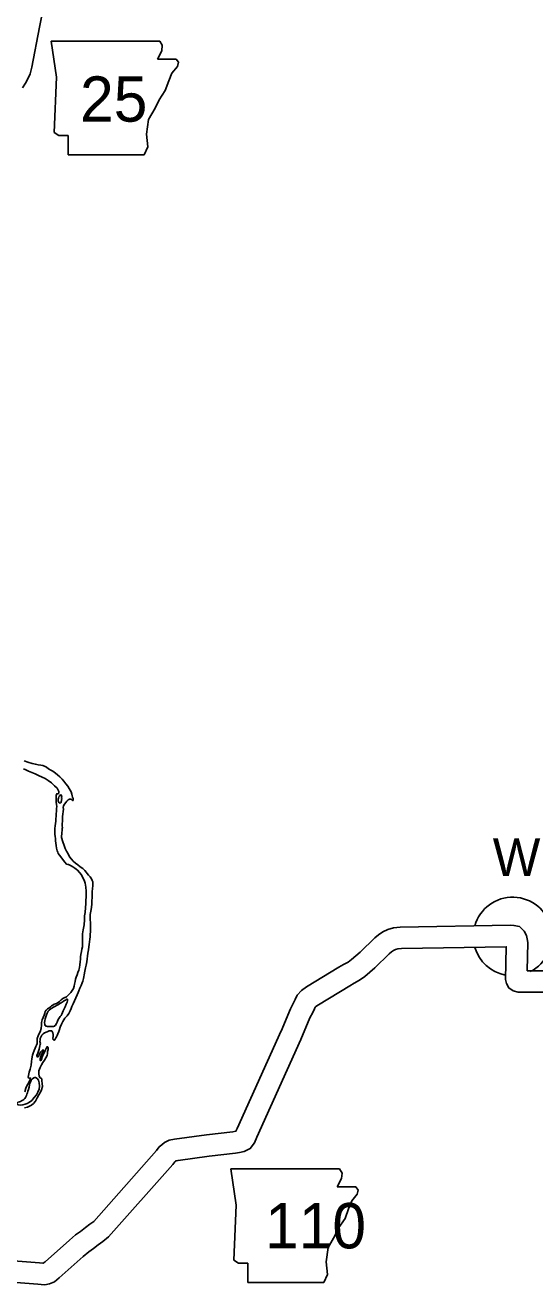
# Model space of a CAD drawing. Extents: x -939622 to -934222, y 1383701 to 1385301.
# Drawn here: x -936428.3 to -936406.9, y 1384668.6 to 1384721.5 of the extents above; entities that cross this region are included whole.
import ezdxf

# ---------------------------------------------------------------- set-up
doc = ezdxf.new("R2010")
doc.units = 0
for name, color, linetype in [('Level 10', 7, 'Continuous'), ('Level 21', 7, 'Continuous'), ('Level 24', 7, 'Continuous'), ('Level 9', 7, 'Continuous')]:
    doc.layers.add(name, color=color, linetype=linetype)

msp = doc.modelspace()

# ---------------------------------------------------------------- linework, layer by layer
at = {"layer": 'Level 10'}
for points in [[(-936428.441, 1384718.831), (-936428.316, 1384719.023), (-936428.22, 1384719.212), (-936428.129, 1384719.421), (-936428.051, 1384719.707), (-936427.738, 1384721.384), (-936427.521, 1384722.439)], [(-936417.585, 1384679.241), (-936417.193, 1384680.169), (-936417.064, 1384680.423), (-936416.997, 1384680.561), (-936416.909, 1384680.752), (-936416.731, 1384680.942), (-936416.517, 1384681.097), (-936415.162, 1384681.919), (-936414.974, 1384682.026), (-936414.78, 1384682.136), (-936414.633, 1384682.241), (-936414.449, 1384682.397), (-936414.267, 1384682.556), (-936413.653, 1384683.149), (-936413.495, 1384683.28), (-936413.322, 1384683.398), (-936413.109, 1384683.501), (-936412.866, 1384683.575), (-936412.586, 1384683.602), (-936407.954, 1384683.685), (-936407.814, 1384683.675), (-936407.584, 1384683.627), (-936407.38, 1384683.434), (-936407.291, 1384683.252), (-936407.257, 1384683.115), (-936407.233, 1384682.952), (-936407.258, 1384681.767), (-936405.864, 1384681.773)], [(-936416.756, 1384678.89), (-936416.377, 1384679.789), (-936416.257, 1384680.023), (-936416.183, 1384680.177), (-936416.153, 1384680.242), (-936416.133, 1384680.263), (-936416.018, 1384680.346), (-936414.705, 1384681.143), (-936414.528, 1384681.245), (-936414.297, 1384681.376), (-936414.081, 1384681.529), (-936413.862, 1384681.715), (-936413.658, 1384681.893), (-936413.053, 1384682.477), (-936412.954, 1384682.559), (-936412.869, 1384682.617), (-936412.78, 1384682.661), (-936412.691, 1384682.687), (-936412.534, 1384682.703), (-936408.137, 1384682.781), (-936408.165, 1384681.408), (-936408.13, 1384681.237), (-936408.022, 1384681.05), (-936407.842, 1384680.923), (-936407.641, 1384680.865), (-936406.05, 1384680.872)], [(-936430.279, 1384669.71), (-936427.73, 1384669.505), (-936427.596, 1384669.491), (-936427.579, 1384669.491), (-936427.503, 1384669.556), (-936426.48, 1384670.461), (-936426.216, 1384670.678), (-936426.014, 1384670.829), (-936425.805, 1384670.99), (-936425.616, 1384671.126), (-936425.459, 1384671.25), (-936422.825, 1384674.22), (-936422.706, 1384674.372), (-936422.6, 1384674.461), (-936422.484, 1384674.559), (-936422.289, 1384674.653), (-936422.061, 1384674.698), (-936420.72, 1384674.883), (-936419.623, 1384675.012), (-936419.484, 1384675.031), (-936419.43, 1384675.155), (-936417.581, 1384679.251)], [(-936430.366, 1384668.814), (-936427.811, 1384668.609), (-936427.662, 1384668.593), (-936427.514, 1384668.587), (-936427.32, 1384668.622), (-936427.104, 1384668.713), (-936426.913, 1384668.876), (-936425.896, 1384669.776), (-936425.662, 1384669.969), (-936425.47, 1384670.112), (-936425.267, 1384670.268), (-936425.074, 1384670.407), (-936424.838, 1384670.594), (-936422.133, 1384673.643), (-936422.055, 1384673.743), (-936422.02, 1384673.772), (-936421.994, 1384673.794), (-936421.912, 1384673.81), (-936420.606, 1384673.991), (-936419.508, 1384674.119), (-936419.334, 1384674.144), (-936419.136, 1384674.181), (-936418.885, 1384674.303), (-936418.712, 1384674.552), (-936418.608, 1384674.787), (-936416.761, 1384678.88)]]:
    msp.add_lwpolyline(points, dxfattribs=at)
at = {"layer": 'Level 21'}
for p, q in [((-936427.019, 1384719.274), (-936427.248, 1384720.797)), ((-936427.248, 1384720.797), (-936422.683, 1384720.795)), ((-936422.604, 1384720.391), (-936422.781, 1384720.036)), ((-936422.683, 1384720.795), (-936422.578, 1384720.619)), ((-936422.68, 1384720.797), (-936422.68, 1384720.797)), ((-936422.578, 1384720.619), (-936422.604, 1384720.391)), ((-936422.781, 1384720.036), (-936421.995, 1384720.036)), ((-936421.995, 1384720.036), (-936421.893, 1384719.909)), ((-936421.893, 1384719.909), (-936421.944, 1384719.731)), ((-936427.121, 1384716.965), (-936427.019, 1384719.274)), ((-936422.299, 1384719.122), (-936422.172, 1384719.452)), ((-936421.944, 1384719.731), (-936422.172, 1384719.452)), ((-936422.299, 1384719.122), (-936422.451, 1384718.716)), ((-936422.705, 1384718.335), (-936422.883, 1384717.98)), ((-936422.451, 1384718.716), (-936422.705, 1384718.335)), ((-936422.883, 1384717.98), (-936423.162, 1384717.498)), ((-936423.162, 1384717.498), (-936423.238, 1384716.889)), ((-936426.918, 1384716.838), (-936427.121, 1384716.965)), ((-936426.537, 1384716.838), (-936426.918, 1384716.838)), ((-936426.537, 1384716.026), (-936426.537, 1384716.838)), ((-936423.238, 1384716.889), (-936423.187, 1384716.356)), ((-936423.187, 1384716.356), (-936423.34, 1384716.026)), ((-936423.34, 1384716.026), (-936426.537, 1384716.026)), ((-936419.474, 1384671.931), (-936419.703, 1384673.454)), ((-936419.703, 1384673.454), (-936415.139, 1384673.452)), ((-936415.139, 1384673.452), (-936415.033, 1384673.276)), ((-936415.135, 1384673.454), (-936415.135, 1384673.454)), ((-936415.033, 1384673.276), (-936415.059, 1384673.048)), ((-936415.059, 1384673.048), (-936415.236, 1384672.693)), ((-936415.236, 1384672.693), (-936414.45, 1384672.693)), ((-936414.399, 1384672.388), (-936414.627, 1384672.109)), ((-936414.45, 1384672.693), (-936414.348, 1384672.566)), ((-936414.348, 1384672.566), (-936414.399, 1384672.388)), ((-936419.576, 1384669.622), (-936419.474, 1384671.931)), ((-936414.754, 1384671.779), (-936414.907, 1384671.373)), ((-936414.754, 1384671.779), (-936414.627, 1384672.109)), ((-936414.907, 1384671.373), (-936415.16, 1384670.992)), ((-936415.338, 1384670.637), (-936415.617, 1384670.155)), ((-936415.16, 1384670.992), (-936415.338, 1384670.637)), ((-936415.617, 1384670.155), (-936415.693, 1384669.546)), ((-936419.373, 1384669.495), (-936419.576, 1384669.622)), ((-936418.992, 1384669.495), (-936419.373, 1384669.495)), ((-936418.992, 1384668.683), (-936418.992, 1384669.495)), ((-936415.693, 1384669.546), (-936415.643, 1384669.013)), ((-936415.795, 1384668.683), (-936418.992, 1384668.683)), ((-936415.643, 1384669.013), (-936415.795, 1384668.683))]:
    msp.add_line(p, q, dxfattribs=at)
at = {"layer": 'Level 24'}
for start, end in [(296.4215, 164.3369), (196.3938, 259.1146)]:
    msp.add_arc((-936407.869, 1384683.21), 1.65, start, end, dxfattribs=at)
at = {"layer": 'Level 9'}
for points in [[(-936427.016, 1384688.582), (-936427.012, 1384688.66), (-936427.015, 1384688.75), (-936427.036, 1384688.846), (-936427.036, 1384688.942), (-936427.036, 1384689.029), (-936427.035, 1384689.125), (-936427.025, 1384689.171), (-936427.008, 1384689.201), (-936426.99, 1384689.202), (-936426.963, 1384689.203), (-936426.928, 1384689.228), (-936426.918, 1384689.297), (-936426.997, 1384689.439), (-936427.099, 1384689.539), (-936427.226, 1384689.664), (-936427.369, 1384689.762), (-936427.498, 1384689.842), (-936427.628, 1384689.899), (-936427.78, 1384689.969), (-936427.917, 1384690.037), (-936428.06, 1384690.099), (-936428.197, 1384690.155), (-936428.306, 1384690.203), (-936428.409, 1384690.248)], [(-936428.372, 1384690.583), (-936428.217, 1384690.531), (-936428.047, 1384690.476), (-936427.903, 1384690.441), (-936427.791, 1384690.417), (-936427.685, 1384690.402), (-936427.592, 1384690.387), (-936427.501, 1384690.347), (-936427.443, 1384690.31), (-936427.351, 1384690.253), (-936427.265, 1384690.192), (-936427.18, 1384690.149), (-936427.064, 1384690.06), (-936426.981, 1384689.996), (-936426.876, 1384689.909), (-936426.789, 1384689.812), (-936426.715, 1384689.73), (-936426.624, 1384689.616), (-936426.55, 1384689.522), (-936426.49, 1384689.427), (-936426.449, 1384689.356), (-936426.408, 1384689.285), (-936426.371, 1384689.181), (-936426.36, 1384689.109)], [(-936426.891, 1384688.805), (-936426.922, 1384688.828), (-936426.94, 1384688.858), (-936426.951, 1384688.908), (-936426.947, 1384688.966), (-936426.933, 1384689.02), (-936426.92, 1384689.066), (-936426.9, 1384689.099), (-936426.888, 1384689.121), (-936426.871, 1384689.136), (-936426.859, 1384689.146), (-936426.841, 1384689.149), (-936426.829, 1384689.15), (-936426.814, 1384689.126), (-936426.804, 1384689.093)], [(-936426.36, 1384689.109), (-936426.344, 1384689.05), (-936426.324, 1384688.999), (-936426.317, 1384688.966), (-936426.319, 1384688.921), (-936426.324, 1384688.915), (-936426.346, 1384688.923), (-936426.373, 1384688.938), (-936426.392, 1384688.961), (-936426.419, 1384688.975), (-936426.473, 1384688.977), (-936426.529, 1384688.939), (-936426.582, 1384688.892), (-936426.631, 1384688.828), (-936426.68, 1384688.763), (-936426.726, 1384688.699), (-936426.744, 1384688.623), (-936426.73, 1384688.548), (-936426.739, 1384688.449), (-936426.757, 1384688.343), (-936426.772, 1384688.249), (-936426.771, 1384688.105), (-936426.774, 1384688.018), (-936426.779, 1384687.966), (-936426.783, 1384687.897), (-936426.778, 1384687.843), (-936426.77, 1384687.783), (-936426.778, 1384687.735), (-936426.788, 1384687.663), (-936426.791, 1384687.578), (-936426.808, 1384687.361), (-936426.761, 1384687.182), (-936426.705, 1384687.028), (-936426.651, 1384686.897), (-936426.596, 1384686.784), (-936426.536, 1384686.681), (-936426.472, 1384686.559), (-936426.391, 1384686.457), (-936426.323, 1384686.374), (-936426.225, 1384686.293), (-936426.129, 1384686.218), (-936426.022, 1384686.131), (-936425.921, 1384686.059), (-936425.831, 1384685.983), (-936425.67, 1384685.783), (-936425.604, 1384685.707), (-936425.557, 1384685.633), (-936425.519, 1384685.565), (-936425.499, 1384685.5), (-936425.491, 1384685.434), (-936425.494, 1384685.329), (-936425.506, 1384685.22), (-936425.52, 1384685.087), (-936425.519, 1384684.958), (-936425.525, 1384684.85), (-936425.541, 1384684.708), (-936425.543, 1384684.575), (-936425.554, 1384684.425), (-936425.576, 1384684.277), (-936425.602, 1384684.135), (-936425.607, 1384684.002), (-936425.601, 1384683.912), (-936425.592, 1384683.801), (-936425.593, 1384683.648), (-936425.586, 1384683.513), (-936425.595, 1384683.404), (-936425.607, 1384683.305), (-936425.607, 1384683.196), (-936425.616, 1384683.094), (-936425.633, 1384682.979), (-936425.648, 1384682.877), (-936425.666, 1384682.774), (-936425.677, 1384682.647), (-936425.709, 1384682.511), (-936425.743, 1384682.14), (-936425.781, 1384682.004), (-936425.801, 1384681.895), (-936425.83, 1384681.747), (-936425.859, 1384681.601), (-936425.877, 1384681.517), (-936425.89, 1384681.438), (-936425.913, 1384681.335), (-936425.947, 1384681.265), (-936425.989, 1384681.153), (-936426.042, 1384681.037), (-936426.084, 1384680.93), (-936426.109, 1384680.854), (-936426.148, 1384680.766), (-936426.322, 1384680.376), (-936426.37, 1384680.275), (-936426.41, 1384680.19), (-936426.449, 1384680.093), (-936426.508, 1384679.971), (-936426.571, 1384679.882), (-936426.664, 1384679.774), (-936426.756, 1384679.639), (-936426.813, 1384679.529), (-936426.863, 1384679.404), (-936426.893, 1384679.31), (-936426.926, 1384679.216), (-936426.962, 1384679.127)], [(-936426.804, 1384689.093), (-936426.802, 1384689.051), (-936426.804, 1384689.012), (-936426.803, 1384688.976), (-936426.808, 1384688.937), (-936426.813, 1384688.91), (-936426.816, 1384688.897), (-936426.821, 1384688.876), (-936426.829, 1384688.846), (-936426.843, 1384688.824), (-936426.891, 1384688.805)], [(-936427.833, 1384678.718), (-936427.826, 1384678.921), (-936427.796, 1384679.037), (-936427.756, 1384679.113), (-936427.702, 1384679.208), (-936427.662, 1384679.347), (-936427.648, 1384679.48), (-936427.645, 1384679.597), (-936427.622, 1384679.712), (-936427.583, 1384679.813), (-936427.543, 1384679.907), (-936427.516, 1384679.986), (-936427.491, 1384680.059), (-936427.46, 1384680.111), (-936427.393, 1384680.17), (-936427.346, 1384680.204), (-936427.278, 1384680.261), (-936427.234, 1384680.292), (-936427.175, 1384680.33), (-936427.114, 1384680.365), (-936427.063, 1384680.387), (-936427.019, 1384680.401), (-936426.957, 1384680.432), (-936426.892, 1384680.485), (-936426.825, 1384680.545), (-936426.758, 1384680.601), (-936426.693, 1384680.639), (-936426.607, 1384680.68), (-936426.56, 1384680.718), (-936426.502, 1384680.774), (-936426.424, 1384680.857), (-936426.363, 1384680.943), (-936426.312, 1384681.032), (-936426.282, 1384681.123), (-936426.264, 1384681.211), (-936426.243, 1384681.32), (-936426.225, 1384681.41), (-936426.194, 1384681.504), (-936426.155, 1384681.605), (-936426.119, 1384681.696), (-936426.086, 1384681.799), (-936426.06, 1384681.908), (-936426.036, 1384682.02), (-936426.022, 1384682.141), (-936426.019, 1384682.255), (-936426.013, 1384682.349), (-936425.998, 1384682.457), (-936425.972, 1384682.581), (-936425.957, 1384682.672), (-936425.933, 1384682.781), (-936425.922, 1384682.923), (-936425.926, 1384683.133), (-936425.922, 1384683.316), (-936425.897, 1384683.492), (-936425.856, 1384683.7), (-936425.847, 1384683.914), (-936425.849, 1384684.07), (-936425.82, 1384684.221), (-936425.799, 1384684.42), (-936425.786, 1384684.58), (-936425.782, 1384684.734), (-936425.78, 1384684.86), (-936425.774, 1384684.983), (-936425.778, 1384685.116), (-936425.795, 1384685.284), (-936425.821, 1384685.442), (-936425.864, 1384685.567), (-936425.909, 1384685.677), (-936425.976, 1384685.792), (-936426.048, 1384685.895), (-936426.135, 1384685.992), (-936426.248, 1384686.079), (-936426.337, 1384686.139), (-936426.407, 1384686.179), (-936426.465, 1384686.208), (-936426.51, 1384686.225), (-936426.513, 1384686.224), (-936426.537, 1384686.224), (-936426.607, 1384686.246), (-936426.672, 1384686.322), (-936426.775, 1384686.454), (-936426.838, 1384686.546), (-936426.944, 1384686.699), (-936426.97, 1384686.746), (-936426.996, 1384686.808), (-936427.017, 1384686.919), (-936427.041, 1384687.03), (-936427.062, 1384687.224), (-936427.065, 1384687.327), (-936427.074, 1384687.405), (-936427.089, 1384687.503), (-936427.089, 1384687.624), (-936427.087, 1384687.735), (-936427.072, 1384687.847), (-936427.066, 1384687.955), (-936427.054, 1384688.052), (-936427.048, 1384688.148), (-936427.036, 1384688.263), (-936427.03, 1384688.359), (-936427.019, 1384688.474), (-936427.016, 1384688.582)], [(-936427.286, 1384679.424), (-936427.346, 1384679.435), (-936427.394, 1384679.436), (-936427.437, 1384679.441), (-936427.455, 1384679.444), (-936427.476, 1384679.452), (-936427.497, 1384679.472), (-936427.511, 1384679.517), (-936427.519, 1384679.592), (-936427.515, 1384679.664), (-936427.494, 1384679.746), (-936427.47, 1384679.84), (-936427.445, 1384679.919), (-936427.414, 1384679.992), (-936427.386, 1384680.047), (-936427.366, 1384680.075), (-936427.325, 1384680.121), (-936427.261, 1384680.168), (-936427.214, 1384680.202), (-936427.143, 1384680.241), (-936427.069, 1384680.282), (-936427.016, 1384680.31), (-936426.936, 1384680.358), (-936426.88, 1384680.39), (-936426.822, 1384680.427), (-936426.745, 1384680.478), (-936426.686, 1384680.516), (-936426.648, 1384680.541), (-936426.61, 1384680.563), (-936426.58, 1384680.576), (-936426.571, 1384680.576), (-936426.562, 1384680.573), (-936426.556, 1384680.565), (-936426.553, 1384680.553), (-936426.557, 1384680.513), (-936426.574, 1384680.453), (-936426.61, 1384680.365), (-936426.661, 1384680.261), (-936426.694, 1384680.176), (-936426.736, 1384680.087), (-936426.764, 1384680.017), (-936426.792, 1384679.95), (-936426.827, 1384679.895), (-936426.861, 1384679.849), (-936426.899, 1384679.806)], [(-936426.899, 1384679.806), (-936426.944, 1384679.726), (-936426.978, 1384679.659), (-936426.998, 1384679.607), (-936427.023, 1384679.559), (-936427.043, 1384679.513), (-936427.069, 1384679.476), (-936427.098, 1384679.451), (-936427.11, 1384679.445), (-936427.148, 1384679.429), (-936427.178, 1384679.431), (-936427.217, 1384679.436), (-936427.286, 1384679.424)], [(-936426.962, 1384679.127), (-936426.999, 1384679.048), (-936427.024, 1384678.993), (-936427.047, 1384678.95), (-936427.073, 1384678.905), (-936427.081, 1384678.889), (-936427.087, 1384678.88), (-936427.104, 1384678.862), (-936427.134, 1384678.861), (-936427.165, 1384678.881), (-936427.176, 1384678.938), (-936427.16, 1384679.01), (-936427.162, 1384679.094), (-936427.17, 1384679.163), (-936427.196, 1384679.223), (-936427.218, 1384679.255), (-936427.326, 1384679.249), (-936427.418, 1384679.213), (-936427.524, 1384679.162), (-936427.58, 1384679.121), (-936427.632, 1384679.065), (-936427.669, 1384679.007), (-936427.7, 1384678.925), (-936427.71, 1384678.85), (-936427.72, 1384678.795)], [(-936428.366, 1384676.021), (-936428.244, 1384676.043), (-936428.152, 1384676.081), (-936428.069, 1384676.123), (-936427.987, 1384676.191), (-936427.897, 1384676.296), (-936427.826, 1384676.43), (-936427.763, 1384676.561), (-936427.694, 1384676.68), (-936427.649, 1384676.777), (-936427.611, 1384676.917), (-936427.629, 1384677.034), (-936427.641, 1384677.154), (-936427.643, 1384677.232), (-936427.656, 1384677.249), (-936427.711, 1384677.281), (-936427.754, 1384677.343), (-936427.769, 1384677.442), (-936427.761, 1384677.574), (-936427.713, 1384677.711), (-936427.656, 1384677.821), (-936427.599, 1384677.922), (-936427.529, 1384678.014), (-936427.463, 1384678.121), (-936427.418, 1384678.218), (-936427.399, 1384678.294), (-936427.398, 1384678.378), (-936427.377, 1384678.466), (-936427.373, 1384678.535), (-936427.407, 1384678.585), (-936427.43, 1384678.549), (-936427.453, 1384678.503), (-936427.498, 1384678.417), (-936427.529, 1384678.347), (-936427.578, 1384678.247), (-936427.603, 1384678.183), (-936427.62, 1384678.138), (-936427.633, 1384678.086), (-936427.65, 1384678.04), (-936427.673, 1384678.007), (-936427.7, 1384678), (-936427.713, 1384678.03), (-936427.705, 1384678.078), (-936427.692, 1384678.139), (-936427.667, 1384678.208), (-936427.639, 1384678.278), (-936427.61, 1384678.333), (-936427.584, 1384678.382), (-936427.57, 1384678.422), (-936427.586, 1384678.448), (-936427.592, 1384678.445), (-936427.63, 1384678.408), (-936427.674, 1384678.365), (-936427.714, 1384678.309), (-936427.734, 1384678.267), (-936427.751, 1384678.233), (-936427.771, 1384678.194), (-936427.794, 1384678.154), (-936427.818, 1384678.153), (-936427.84, 1384678.171), (-936427.841, 1384678.213), (-936427.81, 1384678.31), (-936427.78, 1384678.395), (-936427.755, 1384678.474), (-936427.73, 1384678.553), (-936427.714, 1384678.616), (-936427.7, 1384678.671), (-936427.689, 1384678.713)], [(-936428.355, 1384676.689), (-936428.311, 1384676.841), (-936428.254, 1384676.966), (-936428.202, 1384677.051), (-936428.162, 1384677.125), (-936428.125, 1384677.201), (-936428.106, 1384677.252), (-936428.115, 1384677.27), (-936428.142, 1384677.266), (-936428.178, 1384677.257), (-936428.199, 1384677.274), (-936428.206, 1384677.301), (-936428.202, 1384677.373), (-936428.167, 1384677.512), (-936428.131, 1384677.634), (-936428.088, 1384677.812), (-936428.071, 1384677.957), (-936428.056, 1384678.072), (-936428.024, 1384678.223), (-936427.997, 1384678.317), (-936427.958, 1384678.426), (-936427.918, 1384678.518), (-936427.884, 1384678.591), (-936427.862, 1384678.648), (-936427.833, 1384678.718)], [(-936427.72, 1384678.795), (-936427.689, 1384678.713)], [(-936427.897, 1384677.285), (-936427.927, 1384677.296), (-936427.972, 1384677.28), (-936428.033, 1384677.233), (-936428.077, 1384677.172), (-936428.114, 1384677.096), (-936428.136, 1384677.038), (-936428.152, 1384676.98), (-936428.171, 1384676.884), (-936428.201, 1384676.787), (-936428.226, 1384676.717), (-936428.242, 1384676.644), (-936428.259, 1384676.584), (-936428.278, 1384676.535), (-936428.315, 1384676.456), (-936428.353, 1384676.407), (-936428.397, 1384676.366), (-936428.438, 1384676.338), (-936428.491, 1384676.31), (-936428.538, 1384676.281), (-936428.58, 1384676.265), (-936428.628, 1384676.249), (-936428.648, 1384676.236), (-936428.701, 1384676.193)], [(-936428.695, 1384676.208), (-936428.701, 1384676.193), (-936428.695, 1384676.175), (-936428.67, 1384676.158), (-936428.622, 1384676.141), (-936428.546, 1384676.131), (-936428.439, 1384676.14), (-936428.337, 1384676.164), (-936428.254, 1384676.199), (-936428.148, 1384676.256), (-936428.057, 1384676.327), (-936427.955, 1384676.444), (-936427.862, 1384676.567), (-936427.802, 1384676.68), (-936427.754, 1384676.793), (-936427.731, 1384676.932), (-936427.747, 1384677.069), (-936427.774, 1384677.171), (-936427.839, 1384677.247), (-936427.897, 1384677.285)]]:
    msp.add_lwpolyline(points, dxfattribs=at)

# ---------------------------------------------------------------- texts
at = {"layer": 'Level 21'}
for s, p in [('25', (-936426.031, 1384717.413)), ('110', (-936418.265, 1384670.117))]:
    msp.add_text(s, height=1.9008, dxfattribs=at).set_placement(p)
at = {"layer": 'Level 24'}
msp.add_text('Wilburn', height=1.584, dxfattribs=at).set_placement((-936408.703, 1384685.741))

doc.saveas('drawing.dxf')
